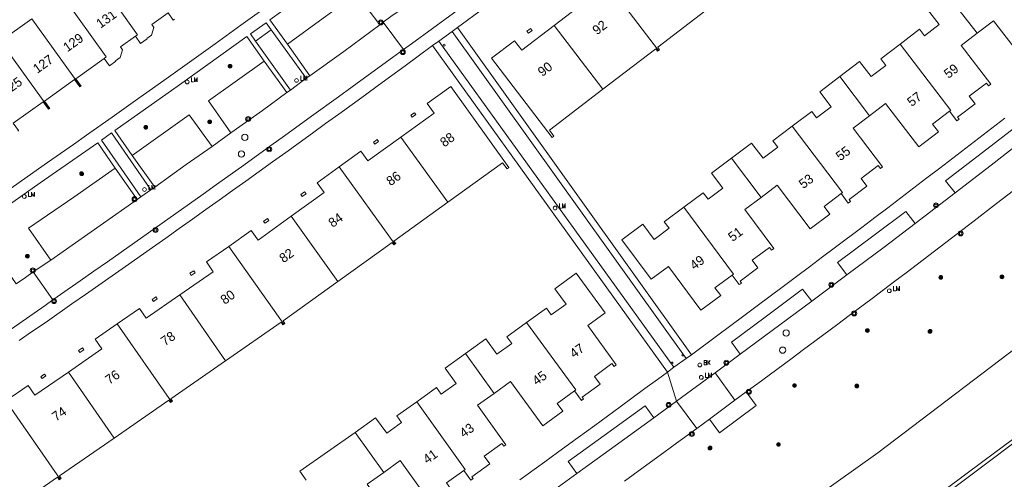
# Model space of a CAD drawing. Header units: metres. Extents: x 138165 to 154469, y 480134 to 494189.
# Tile 812 of 1056: x 146221 to 146352, y 488126 to 488187. Entities that reach past the tile are written whole.
import ezdxf

# ---------------------------------------------------------------- set-up
doc = ezdxf.new("R2010")
doc.units = ezdxf.units.M
doc.header["$LTSCALE"] = 0.001
doc.header["$MEASUREMENT"] = 0
for name, color, linetype, lineweight in [('Level 5', 7, 'Continuous', 0), ('TOP-L-diversen geluidsscherm', 7, 'Continuous', 0), ('TOP-L-topo objecten punt', 7, 'Continuous', 0), ('TOP-L-topo objecten vlak', 7, 'Continuous', 0), ('TOP-L-verharding molgoot', 7, 'Continuous', 0), ('TOP-T-topo huisnummering naamgeving', 7, 'Continuous', 0)]:
    doc.layers.add(name, color=color, linetype=linetype, lineweight=lineweight)
doc.styles.add('Style-INTL_ISO', font='INTL_ISO.shx')
doc.styles.add('Style-STANDARD', font='STANDARD.shx')

# ---------------------------------------------------------------- blocks, each defined once
blk = doc.blocks.new('24')
at = {"layer": 'TOP-L-topo objecten punt', "color": 7, "linetype": 'Continuous', "lineweight": 0}
for radius in [0.025, 0.0182, 0.0115, 0.005]:
    blk.add_circle((0, 0), radius, dxfattribs=at)
blk = doc.blocks.new('39')
at = {"layer": 'TOP-L-topo objecten punt', "color": 7, "linetype": 'Continuous', "lineweight": 0}
for p, q in [((0.0175, 0.0175), (-0.0175, 0.0175)), ((-0.0175, 0.0175), (-0.0175, -0.0175)), ((0.0175, 0.0175), (0.0175, -0.0175)), ((0.0175, -0.0175), (-0.0175, -0.0175))]:
    blk.add_line(p, q, dxfattribs=at)
blk.add_circle((0, 0), 0.0332, dxfattribs=at)
blk = doc.blocks.new('72')
at = {"layer": 'TOP-L-topo objecten punt', "color": 7, "linetype": 'Continuous', "lineweight": 0}
blk.add_circle((0, 0), 0.025, dxfattribs=at)
at = {"layer": 'TOP-L-topo objecten punt', "color": 7, "linetype": 'Continuous', "lineweight": 0, "style": 'Style-STANDARD'}
blk.add_text('BK', height=0.06, dxfattribs=at).set_placement((0.0483, 0))
blk = doc.blocks.new('*U13')
at = {"layer": 'Level 5', "color": 7, "linetype": 'Continuous', "lineweight": 0}
blk.add_circle((0, 0), 0.0415, dxfattribs=at)
blk = doc.blocks.new('150')
at = {"layer": 'Level 5', "color": 7, "linetype": 'Continuous', "lineweight": 0}
blk.add_blockref('*U13', (0, 0), dxfattribs=at)
blk = doc.blocks.new('10')
at = {"layer": 'TOP-L-topo objecten punt', "linetype": 'Continuous', "lineweight": 0}
blk.add_circle((0, 0), 0.0125, dxfattribs=at)
blk = doc.blocks.new('16')
at = {"layer": 'TOP-L-topo objecten punt', "color": 7, "linetype": 'Continuous', "lineweight": 0}
blk.add_circle((0, 0), 0.025, dxfattribs=at)
at = {"layer": 'TOP-L-topo objecten punt', "color": 7, "linetype": 'Continuous', "lineweight": 0, "style": 'Style-STANDARD'}
blk.add_text('LM', height=0.06, dxfattribs=at).set_placement((0.0483, 0))

msp = doc.modelspace()

# ---------------------------------------------------------------- linework, layer by layer
at = {"layer": 'TOP-L-diversen geluidsscherm', "flags": 128}
msp.add_lwpolyline([(146355, 488132.39), (146348.05, 488127.16), (146341.73, 488122.44)], dxfattribs=at)
at = {"layer": 'TOP-L-topo objecten vlak', "flags": 128}
for points in [[(146266.04, 488197.91), (146262.4, 488195.24), (146260.7, 488194), (146259.01, 488192.76), (146257.31, 488191.52), (146253.91, 488189.05), (146250.51, 488186.59), (146247.1, 488184.13), (146243.68, 488181.68), (146240.26, 488179.24), (146236.84, 488176.8), (146233.41, 488174.37), (146229.98, 488171.95), (146228.26, 488170.74), (146226.55, 488169.53), (146224.83, 488168.32), (146221.38, 488165.91), (146217.93, 488163.51), (146216.21, 488162.32), (146214.48, 488161.12)], [(146256.73, 488184.07), (146254.36, 488187.3), (146259.54, 488191.06), (146264.86, 488194.9), (146267.29, 488191.8)], [(146236.49, 488185.13), (146236.78, 488185.33), (146231.04, 488193.36)], [(146298.35, 488193.29), (146295.51, 488191.12), (146296.47, 488189.86), (146292.16, 488186.57)], [(146298.35, 488193.29), (146306.03, 488183.23)], [(146226.89, 488190.4), (146232.63, 488182.37), (146232.34, 488182.16)], [(146265.9, 488190.74), (146261.45, 488187.51), (146256.73, 488184.07)], [(146265.9, 488190.74), (146268.97, 488186.63)], [(146344.39, 488190.69), (146341.76, 488188.68), (146343.3, 488186.67), (146341.35, 488185.18), (146340.69, 488186.05), (146338.12, 488184.08)], [(146344.39, 488190.69), (146348.38, 488185.53)], [(146279.77, 488188.97), (146278.78, 488188.21), (146273.17, 488184.11), (146272.14, 488183.38)], [(146279.31, 488186.29), (146282.79, 488188.84)], [(146306.03, 488183.23), (146306.16, 488183.33), (146305.91, 488183.65), (146312.94, 488189.01)], [(146222.74, 488187.44), (146218.59, 488184.47)], [(146229.18, 488178.43), (146222.74, 488187.44)], [(146236.49, 488185.13), (146237.19, 488184.15), (146238.06, 488184.77), (146238.02, 488184.83), (146238.63, 488185.27), (146238.95, 488186.29), (146238.67, 488186.68), (146240.84, 488188.23), (146241.53, 488187.26), (146241.69, 488187.37)], [(146271.42, 488188.41), (146270.43, 488187.75), (146269.43, 488186.99)], [(146348.38, 488185.53), (146350.52, 488187.18), (146354.98, 488181.44), (146357.56, 488183.44), (146356.77, 488184.45), (146359.02, 488186.2)], [(146252.45, 488184.48), (146251.78, 488185.43), (146253.87, 488186.92), (146254.55, 488185.99)], [(146254.55, 488185.99), (146252.45, 488184.48)], [(146254.55, 488185.99), (146259.19, 488179.56)], [(146268.97, 488186.63), (146264.19, 488183.09), (146259.69, 488179.86)], [(146269.43, 488186.99), (146268.97, 488186.63)], [(146272.14, 488183.38), (146269.43, 488186.99)], [(146278.61, 488185.77), (146279.31, 488186.29)], [(146279.31, 488186.29), (146310.38, 488142.78)], [(146292.16, 488186.57), (146287.85, 488183.28), (146286.89, 488184.53), (146283.82, 488182.19), (146291.86, 488171.66), (146292.11, 488171.85), (146291.51, 488172.65), (146298.63, 488178.09)], [(146289.01, 488186.16), (146289.21, 488185.9), (146288.72, 488185.53), (146288.52, 488185.79), (146288.78, 488185.98), (146289.01, 488186.16)], [(146298.63, 488178.09), (146292.16, 488186.57)], [(146232.34, 488182.16), (146233.04, 488181.19), (146233.91, 488181.81), (146233.87, 488181.86), (146234.48, 488182.31), (146234.8, 488183.33), (146234.52, 488183.72), (146236.49, 488185.13)], [(146236.08, 488169.26), (146233.76, 488172.59), (146242.37, 488178.66), (146251.31, 488185.08), (146253.61, 488181.83)], [(146276.82, 488184.46), (146278.61, 488185.77)], [(146309.7, 488142.28), (146278.61, 488185.77)], [(146344.7, 488175.15), (146345.66, 488173.89), (146345.95, 488174.11), (146345.76, 488174.35), (146348.1, 488176.14), (146347.32, 488177.16), (146349.6, 488178.9), (146349.88, 488178.54), (146350.17, 488178.76), (146346.24, 488183.88), (146348.38, 488185.53)], [(146225.02, 488175.47), (146218.59, 488184.47)], [(146221.06, 488144.66), (146222.7, 488145.8), (146224.49, 488147.04), (146228.07, 488149.53), (146229.85, 488150.78), (146231.64, 488152.03), (146235.2, 488154.53), (146238.76, 488157.04), (146240.54, 488158.29), (146242.31, 488159.55), (146244.09, 488160.81), (146245.86, 488162.07), (146247.64, 488163.34), (146249.41, 488164.6), (146251.18, 488165.87), (146252.95, 488167.14), (146254.72, 488168.41), (146256.48, 488169.68), (146258.25, 488170.95), (146260.02, 488172.22), (146261.78, 488173.5), (146263.54, 488174.78), (146265.3, 488176.06), (146267.06, 488177.34), (146268.82, 488178.62), (146272.34, 488181.19), (146274.09, 488182.48), (146276, 488183.88)], [(146272.14, 488183.38), (146270.67, 488182.31), (146268.88, 488181), (146265.3, 488178.39), (146263.5, 488177.08), (146259.9, 488174.48), (146256.3, 488171.88), (146254.5, 488170.58), (146250.9, 488167.99), (146249.09, 488166.7), (146247.29, 488165.41), (146245.48, 488164.12), (146241.86, 488161.55), (146240.05, 488160.27), (146236.42, 488157.7), (146232.8, 488155.15), (146230.98, 488153.87), (146229.16, 488152.6), (146225.52, 488150.06)], [(146257.11, 488177.96), (146252.45, 488184.48)], [(146259.69, 488179.86), (146256.73, 488184.07)], [(146276, 488183.88), (146276.82, 488184.46)], [(146307.21, 488140.47), (146276, 488183.88)], [(146276.82, 488184.46), (146308.05, 488141.12)], [(146298.63, 488178.09), (146305.66, 488183.45), (146305.9, 488183.13), (146306.03, 488183.23)], [(146338.12, 488184.08), (146335.55, 488182.11), (146336.22, 488181.25), (146334.27, 488179.76), (146332.73, 488181.76), (146330.1, 488179.75)], [(146344.7, 488175.15), (146344.87, 488175.27), (146338.12, 488184.08)], [(146229.18, 488178.43), (146229.27, 488178.5), (146228.57, 488179.47), (146232.34, 488182.16)], [(146253.61, 488181.83), (146246.2, 488176.53), (146249.2, 488172.3)], [(146253.61, 488181.83), (146256.64, 488177.62)], [(146225.02, 488175.47), (146225.12, 488175.53), (146224.42, 488176.51), (146228.4, 488179.35), (146229.1, 488178.38), (146229.18, 488178.43)], [(146259.19, 488179.56), (146257.11, 488177.96)], [(146259.19, 488179.56), (146259.69, 488179.86)], [(146330.1, 488179.75), (146327.46, 488177.75), (146328.98, 488175.74), (146327.02, 488174.26), (146326.37, 488175.13), (146323.78, 488173.18)], [(146330.1, 488179.75), (146334.05, 488174.55)], [(146278.03, 488163.06), (146285.3, 488168.3), (146285.89, 488167.48), (146286.14, 488167.67), (146278.4, 488178.43), (146275.26, 488176.17), (146276.19, 488174.89), (146271.79, 488171.71)], [(146249.2, 488172.3), (146253.38, 488175.25), (146256.64, 488177.62)], [(146256.64, 488177.62), (146257.11, 488177.96)], [(146387.64, 488176.47), (146379.64, 488169.74), (146374.17, 488164.66), (146371.17, 488160.79), (146368.35, 488157.23), (146365.86, 488153.37), (146357.07, 488146.39), (146335.18, 488129.72), (146290.57, 488097.95), (146246.34, 488067.79), (146201.11, 488037.51), (146156.37, 488008.48), (146142.2, 488000), (146099.34, 487974.36), (146099.08, 487974.16)], [(146220.88, 488172.5), (146220.97, 488172.57), (146220.27, 488173.55), (146224.25, 488176.39), (146224.95, 488175.41), (146225.02, 488175.47)], [(146334.05, 488174.55), (146336.2, 488176.19), (146340.62, 488170.42), (146343.21, 488172.4), (146342.44, 488173.41), (146344.7, 488175.15)], [(146246.68, 488170.48), (146243.64, 488174.66), (146236.08, 488169.26)], [(146273.09, 488174.61), (146273.59, 488174.96), (146273.78, 488174.7), (146273.28, 488174.35), (146273.09, 488174.61)], [(146352.03, 488174.23), (146348.58, 488171.58), (146346.86, 488170.25), (146343.41, 488167.6), (146341.68, 488166.28), (146339.95, 488164.96), (146338.22, 488163.65), (146336.49, 488162.33), (146334.76, 488161.02), (146333.02, 488159.7), (146329.55, 488157.08), (146327.82, 488155.78), (146326.08, 488154.47), (146324.34, 488153.16), (146322.6, 488151.86), (146320.86, 488150.56), (146319.11, 488149.26), (146317.37, 488147.96), (146315.62, 488146.66), (146313.88, 488145.37), (146310.38, 488142.78)], [(146330.29, 488164.2), (146331.24, 488162.94), (146331.53, 488163.16), (146331.35, 488163.4), (146333.7, 488165.17), (146332.93, 488166.19), (146335.22, 488167.92), (146335.5, 488167.55), (146335.79, 488167.77), (146331.9, 488172.92), (146334.05, 488174.55)], [(146323.78, 488173.18), (146321.2, 488171.23), (146321.85, 488170.36), (146319.9, 488168.89), (146318.38, 488170.91), (146315.73, 488168.91)], [(146323.78, 488173.18), (146330.46, 488164.33), (146330.29, 488164.2)], [(146345.44, 488164.29), (146344.17, 488165.89), (146349.07, 488169.66), (146353.88, 488173.37), (146355.11, 488171.79)], [(146237.21, 488163.77), (146231.98, 488171.3), (146233.3, 488172.27), (146238.56, 488164.7)], [(146249.2, 488172.3), (146246.68, 488170.48)], [(146271.79, 488171.71), (146267.39, 488168.54), (146266.46, 488169.83), (146263.56, 488167.74)], [(146271.79, 488171.71), (146278.03, 488163.06)], [(146355.11, 488171.79), (146350.23, 488167.98), (146345.44, 488164.29)], [(146220.65, 488152.21), (146215.46, 488159.73), (146223.84, 488165.62), (146231.49, 488170.97), (146233.8, 488167.58)], [(146246.68, 488170.48), (146243.23, 488168.05), (146239.06, 488165.05)], [(146268.14, 488171.03), (146268.4, 488171.22), (146268.63, 488171.39), (146268.82, 488171.13), (146268.32, 488170.77), (146268.14, 488171.03)], [(146239.06, 488165.05), (146236.08, 488169.26)], [(146315.73, 488168.91), (146313.07, 488166.93), (146314.58, 488164.91), (146312.61, 488163.45), (146311.96, 488164.32), (146309.36, 488162.39)], [(146319.64, 488163.68), (146315.73, 488168.91)], [(146233.8, 488167.58), (146228.3, 488163.73), (146222.31, 488159.59), (146225.24, 488155.35)], [(146233.8, 488167.58), (146236.74, 488163.43)], [(146263.56, 488167.74), (146260.66, 488165.65), (146261.59, 488164.36), (146257.19, 488161.19)], [(146270.96, 488157.47), (146263.56, 488167.74)], [(146238.56, 488164.7), (146239.06, 488165.05)], [(146317.68, 488137.84), (146319.2, 488138.96), (146320.73, 488140.08), (146323.77, 488142.33), (146325.29, 488143.46), (146326.81, 488144.59), (146329.85, 488146.85), (146331.36, 488147.99), (146334.39, 488150.26), (146337.41, 488152.54), (146338.92, 488153.68), (146340.43, 488154.82), (146341.93, 488155.97), (146343.44, 488157.12), (146346.45, 488159.41), (146347.95, 488160.57), (146350.95, 488162.87), (146353.95, 488165.19)], [(146319.64, 488163.68), (146321.8, 488165.31), (146326.18, 488159.5), (146328.79, 488161.47), (146328.02, 488162.48), (146330.29, 488164.2)], [(146236.74, 488163.43), (146237.21, 488163.77)], [(146238.56, 488164.7), (146237.21, 488163.77)], [(146258.99, 488164.44), (146258.49, 488164.08), (146258.68, 488163.82), (146259.17, 488164.18), (146258.99, 488164.44)], [(146315.81, 488153.36), (146316.75, 488152.1), (146316.92, 488152.22), (146317.04, 488152.31), (146316.86, 488152.55), (146319.22, 488154.31), (146318.46, 488155.33), (146320.76, 488157.04), (146321.04, 488156.67), (146321.33, 488156.89), (146317.47, 488162.07), (146319.64, 488163.68)], [(146345.44, 488164.29), (146340.1, 488160.21)], [(146225.24, 488155.35), (146236.74, 488163.43)], [(146270.96, 488157.47), (146271.09, 488157.56), (146270.86, 488157.89), (146278.03, 488163.06)], [(146309.36, 488162.39), (146306.76, 488160.46), (146307.41, 488159.59), (146305.45, 488158.12), (146303.94, 488160.15), (146301.13, 488158.06), (146305.02, 488152.82), (146307.32, 488154.53), (146311.66, 488148.69), (146314.28, 488150.64), (146313.52, 488151.66), (146315.81, 488153.36)], [(146315.81, 488153.36), (146315.97, 488153.48), (146309.36, 488162.39)], [(146257.19, 488161.19), (146252.79, 488158.02), (146251.86, 488159.3), (146248.92, 488157.18)], [(146257.19, 488161.19), (146263.42, 488152.53)], [(146331.03, 488153.39), (146329.82, 488155.02), (146334.83, 488158.79), (146338.87, 488161.84), (146340.1, 488160.21)], [(146253.53, 488160.51), (146253.79, 488160.7), (146254.03, 488160.87), (146254.22, 488160.61), (146253.72, 488160.25), (146253.53, 488160.51)], [(146340.1, 488160.21), (146336.02, 488157.1), (146331.03, 488153.39)], [(146383.74, 488159.43), (146377.74, 488155.43), (146373.67, 488147.06), (146358.37, 488135.44), (146349.13, 488128.58), (146316.93, 488104.54), (146303.32, 488094.82), (146271.97, 488073.9), (146256.89, 488063.83), (146223.63, 488041.26)], [(146248.92, 488157.18), (146245.94, 488155.12), (146246.84, 488153.82), (146242.38, 488150.73)], [(146256.22, 488146.85), (146248.92, 488157.18)], [(146263.42, 488152.53), (146270.6, 488157.7), (146270.83, 488157.38), (146270.96, 488157.47)], [(146225.24, 488155.35), (146222.89, 488153.8)], [(146222.89, 488153.8), (146221.89, 488153.06), (146220.65, 488152.21)], [(146222.89, 488153.8), (146225.52, 488150.06)], [(146243.74, 488153.6), (146244.24, 488153.94), (146244.42, 488153.68), (146243.92, 488153.33), (146243.74, 488153.6)], [(146294.84, 488137.96), (146295.77, 488136.69), (146296.05, 488136.9), (146295.88, 488137.14), (146298.26, 488138.87), (146297.51, 488139.9), (146299.83, 488141.59), (146300.1, 488141.22), (146300.39, 488141.43), (146296.6, 488146.66), (146298.92, 488148.34), (146295.08, 488153.62), (146292.25, 488151.56), (146293.73, 488149.52), (146291.75, 488148.08), (146291.11, 488148.96), (146288.49, 488147.06)], [(146331.03, 488153.39), (146326.38, 488149.9)], [(146256.22, 488146.85), (146256.35, 488146.94), (146256.12, 488147.27), (146263.42, 488152.53)], [(146242.38, 488150.73), (146237.92, 488147.64), (146237.02, 488148.94), (146234.08, 488146.9)], [(146242.38, 488150.73), (146248.46, 488141.96)], [(146326.38, 488149.9), (146325.17, 488151.51), (146320.17, 488147.79), (146315.7, 488144.43), (146316.88, 488142.84)], [(146225.52, 488150.06), (146224.5, 488149.33), (146220, 488146.19)], [(146238.72, 488150.11), (146238.98, 488150.3), (146239.22, 488150.46), (146239.4, 488150.2), (146238.9, 488149.85), (146238.72, 488150.11)], [(146326.38, 488149.9), (146321.11, 488145.99), (146316.88, 488142.84)], [(146234.08, 488146.9), (146231.14, 488144.86), (146232.05, 488143.56), (146227.59, 488140.47)], [(146241.29, 488136.5), (146234.08, 488146.9)], [(146248.46, 488141.96), (146255.86, 488147.09), (146256.09, 488146.76), (146256.22, 488146.85)], [(146288.49, 488147.06), (146285.87, 488145.16), (146286.51, 488144.28), (146284.53, 488142.84), (146283.05, 488144.88), (146280.36, 488142.93)], [(146294.84, 488137.96), (146295.01, 488138.09), (146288.49, 488147.06)], [(146228.95, 488143.34), (146229.45, 488143.69), (146229.63, 488143.43), (146229.13, 488143.08), (146228.95, 488143.34)], [(146280.36, 488142.93), (146277.67, 488141.01), (146279.13, 488138.95), (146277.14, 488137.53), (146276.51, 488138.41), (146273.88, 488136.53)], [(146280.36, 488142.93), (146284.18, 488137.64)], [(146310.38, 488142.78), (146309.7, 488142.28)], [(146316.88, 488142.84), (146313.53, 488140.38)], [(146241.29, 488136.5), (146241.42, 488136.59), (146241.19, 488136.92), (146248.46, 488141.96)], [(146308.05, 488141.12), (146309.7, 488142.28)], [(146227.59, 488140.47), (146223.13, 488137.38), (146222.23, 488138.68), (146219.29, 488136.65)], [(146223.92, 488139.86), (146224.19, 488140.04), (146224.42, 488140.21), (146224.61, 488139.95), (146224.11, 488139.6), (146223.92, 488139.86)], [(146227.59, 488140.47), (146233.67, 488131.7)], [(146307.21, 488140.47), (146305.87, 488139.49), (146304.21, 488138.27), (146300.9, 488135.83), (146297.57, 488133.39), (146294.24, 488130.97), (146292.58, 488129.76), (146290.91, 488128.55), (146287.58, 488126.13)], [(146308.05, 488141.12), (146307.21, 488140.47)], [(146307.21, 488140.47), (146308.41, 488136.61)], [(146308.41, 488136.61), (146313.53, 488140.38)], [(146313.53, 488140.38), (146316.16, 488136.74)], [(146284.18, 488137.64), (146286.36, 488139.22), (146290.64, 488133.34), (146293.28, 488135.26), (146292.53, 488136.29), (146294.84, 488137.96)], [(146280.16, 488127.39), (146281.08, 488126.1), (146281.37, 488126.31), (146281.2, 488126.56), (146283.59, 488128.27), (146282.85, 488129.31), (146285.18, 488130.98), (146285.45, 488130.6), (146285.74, 488130.81), (146281.98, 488136.07), (146284.18, 488137.64)], [(146312.77, 488134.22), (146314.12, 488132.38), (146319.01, 488136.04), (146317.68, 488137.84)], [(146316.16, 488136.74), (146317.68, 488137.84)], [(146219.29, 488136.65), (146226.5, 488126.25)], [(146233.67, 488131.7), (146240.93, 488136.74), (146241.16, 488136.41), (146241.29, 488136.5)], [(146273.88, 488136.53), (146271.24, 488134.65), (146271.88, 488133.76), (146269.89, 488132.34), (146268.42, 488134.39), (146265.72, 488132.46)], [(146273.88, 488136.53), (146280.33, 488127.51), (146280.16, 488127.39)], [(146305.39, 488134.38), (146308.41, 488136.61)], [(146308.41, 488136.61), (146311.1, 488132.99)], [(146316.16, 488136.74), (146312.77, 488134.22)], [(146295.16, 488126.99), (146294.01, 488128.6), (146298.77, 488132.06), (146304.22, 488135.98), (146305.39, 488134.38)], [(146305.39, 488134.38), (146300.24, 488130.66), (146295.16, 488126.99)], [(146311.1, 488132.99), (146312.77, 488134.22)], [(146265.72, 488132.46), (146258.36, 488127.28), (146259.19, 488126.11)], [(146269.5, 488127.14), (146265.72, 488132.46)], [(146301.51, 488125.98), (146304.97, 488128.5), (146306.7, 488129.76), (146308.42, 488131.03), (146311.1, 488132.99)], [(146355, 488132.39), (146348.05, 488127.16), (146341.73, 488122.44)], [(146226.5, 488126.25), (146226.63, 488126.34), (146226.4, 488126.67), (146233.67, 488131.7)], [(146269.5, 488127.14), (146271.7, 488128.71), (146275.93, 488122.79), (146278.58, 488124.69), (146277.84, 488125.73), (146280.16, 488127.39)], [(146265.4, 488116.91), (146266.31, 488115.63), (146266.6, 488115.84), (146266.43, 488116.08), (146268.83, 488117.77), (146268.1, 488118.82), (146270.45, 488120.47), (146270.71, 488120.09), (146271.01, 488120.3), (146267.29, 488125.59), (146269.5, 488127.14)], [(146290.78, 488123.81), (146295.16, 488126.99)], [(146218.87, 488121.45), (146226.14, 488126.48), (146226.36, 488126.16), (146226.5, 488126.25)]]:
    msp.add_lwpolyline(points, dxfattribs=at)
at = {"layer": 'TOP-L-verharding molgoot', "flags": 128}
for points in [[(146268.97, 488186.63), (146264.19, 488183.09), (146259.69, 488179.86)], [(146256.64, 488177.62), (146253.38, 488175.25), (146249.2, 488172.3)], [(146355.11, 488171.79), (146350.23, 488167.98), (146345.44, 488164.29)], [(146239.06, 488165.05), (146243.23, 488168.05), (146246.68, 488170.48)], [(146225.24, 488155.35), (146236.74, 488163.43)], [(146316.88, 488142.84), (146321.11, 488145.99), (146326.38, 488149.9)]]:
    msp.add_lwpolyline(points, dxfattribs=at)

# ---------------------------------------------------------------- block references
at = {"layer": 'TOP-L-topo objecten punt', "xscale": 10, "yscale": 10, "zscale": 10}
for name, p in [('39', (146269.11, 488186.95)), ('39', (146272.03, 488183.02)), ('10', (146277.52, 488183.94)), ('24', (146249.06, 488181.13)), ('16', (146243.37, 488179.04)), ('16', (146257.91, 488179.25)), ('39', (146251.47, 488174.12)), ('24', (146237.87, 488173.01)), ('24', (146246.36, 488173.74)), ('150', (146251.04, 488171.68)), ('39', (146254.28, 488170.09)), ('150', (146250.59, 488169.47)), ('24', (146229.35, 488166.85)), ('16', (146237.71, 488164.74)), ('16', (146221.73, 488163.81)), ('39', (146236.39, 488163.45)), ('16', (146292.27, 488162.28)), ('39', (146342.89, 488162.64)), ('39', (146239.18, 488159.36)), ('39', (146346.17, 488158.91)), ('24', (146222.13, 488155.87)), ('39', (146222.85, 488153.99)), ('24', (146343.52, 488153.07)), ('24', (146351.67, 488153.14)), ('39', (146328.98, 488152.08)), ('16', (146336.68, 488151.28)), ('39', (146225.68, 488149.9)), ('39', (146332.03, 488148.27)), ('150', (146322.98, 488145.66)), ('24', (146333.76, 488145.99)), ('24', (146342.1, 488145.88)), ('10', (146309.26, 488142.74)), ('150', (146322.51, 488143.39)), ('10', (146307.81, 488141.68)), ('72', (146311.5, 488141.42)), ('39', (146315.03, 488141.71)), ('16', (146311.7, 488139.77)), ('24', (146324.08, 488138.68)), ('24', (146332.37, 488138.62)), ('39', (146318.02, 488137.85)), ('39', (146307.36, 488136.1)), ('39', (146310.45, 488132.24)), ('24', (146321.95, 488130.85)), ('24', (146312.86, 488130.37))]:
    msp.add_blockref(name, p, dxfattribs=at)

# ---------------------------------------------------------------- texts
at = {"layer": 'TOP-T-topo huisnummering naamgeving', "style": 'Style-INTL_ISO'}
for s, rotation, p in [('131', 35.5, (146231.85, 488186.11)), ('92', 37.3, (146297.83, 488185.23)), ('129', 35.5, (146227.45, 488182.97)), ('127', 35.5, (146223.45, 488180.11)), ('90', 37.3, (146290.57, 488179.7)), ('59', 37.4, (146344.54, 488179.44)), ('125', 35.5, (146219.32, 488177.16)), ('57', 37.4, (146339.66, 488175.7)), ('88', 35.7, (146277.55, 488170.32)), ('55', 37, (146330.17, 488168.49)), ('86', 35.7, (146270.41, 488165.17)), ('53', 37, (146325.26, 488164.79)), ('84', 35.7, (146262.71, 488159.63)), ('51', 36.5, (146315.85, 488157.75)), ('82', 35.7, (146256.18, 488154.92)), ('49', 36.5, (146310.77, 488153.98)), ('80', 35.2, (146248.36, 488149.39)), ('78', 34.7, (146240.42, 488143.89)), ('47', 35.9, (146294.79, 488142.26)), ('76', 34.7, (146233.03, 488138.77)), ('45', 35.9, (146289.81, 488138.64)), ('74', 34.7, (146225.95, 488133.87)), ('43', 35.5, (146280.14, 488131.68)), ('41', 35.5, (146275.28, 488128.2))]:
    msp.add_text(s, height=1.25, rotation=rotation, dxfattribs=at).set_placement(p)

doc.saveas('drawing.dxf')
